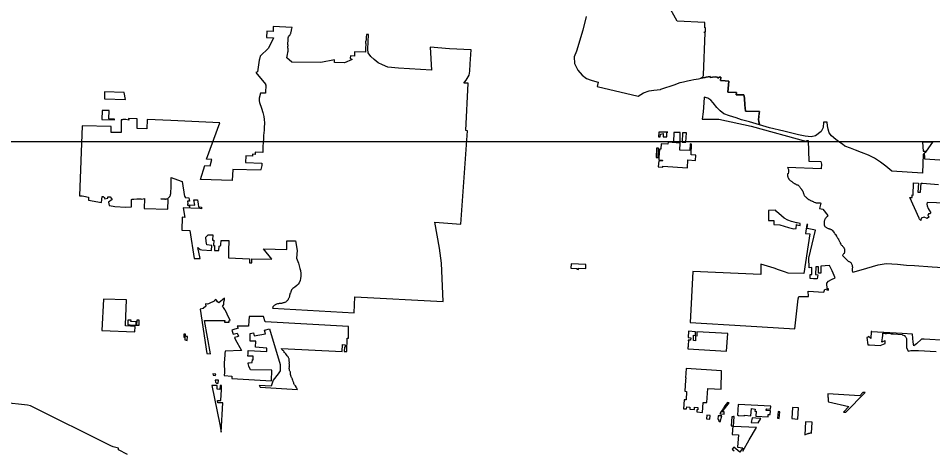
# Model space of a CAD drawing. Extents: x 1597222 to 1925846, y 496284 to 911751.
# Drawn here: x 1804633 to 1855559, y 748344 to 772373 of the extents above; entities that cross this region are included whole.
import ezdxf

# ---------------------------------------------------------------- set-up
doc = ezdxf.new("R2010")
doc.units = 0
doc.layers.add('GM_X_Corporation', color=7, linetype='Continuous')
doc.layers.add('SC_Scratch1', color=7, linetype='Continuous')

msp = doc.modelspace()

# ---------------------------------------------------------------- linework, layer by layer
at = {"layer": 'GM_X_Corporation'}
for points in [[(1855950, 764468), (1855116, 764517), (1855128, 764670), (1855109, 764831), (1855064, 764819), (1855027, 764808), (1854984, 763744), (1853283, 763849), (1852954, 764140), (1852655, 764362), (1852323, 764575), (1851989, 764747), (1851600, 764903), (1851255, 765029), (1850974, 765133), (1850666, 765248), (1850536, 765353), (1850387, 765458), (1850167, 765616), (1849927, 765827), (1849793, 765986), (1849729, 766194), (1849700, 766387), (1849681, 766579), (1849482, 766589), (1849465, 766284), (1849353, 766066), (1849032, 765831), (1848786, 765774), (1848455, 765804), (1848081, 765882), (1847267, 766092), (1846475, 766277), (1845920, 766435), (1845913, 766459), (1845907, 766486), (1845902, 766512), (1845892, 766537), (1845885, 766563), (1845880, 766589), (1845872, 766614), (1845870, 766642), (1845866, 766667), (1845863, 766695), (1845863, 766746), (1845861, 766773), (1845863, 766799), (1845868, 766825), (1845868, 766878), (1845871, 766905), (1845878, 766931), (1845887, 766956), (1845883, 766982), (1845887, 767008), (1845892, 767035), (1845897, 767061), (1845901, 767086), (1845902, 767112), (1845906, 767138), (1845919, 767173), (1845133, 767192), (1845129, 767211), (1845115, 767371), (1845101, 767548), (1845073, 767906), (1845053, 768030), (1845031, 768101), (1844619, 768115), (1844624, 768242), (1844154, 768262), (1844199, 768870), (1844000, 768888), (1843746, 768916), (1843763, 769089), (1843640, 769096), (1843639, 769063), (1843576, 769064), (1843577, 769098), (1843449, 769104), (1843299, 769092), (1843165, 769066), (1843168, 769133), (1842946, 769091), (1842878, 769072), (1842877, 769080), (1842672, 769033), (1842669, 769064), (1842701, 769076), (1842729, 769098), (1842750, 769117), (1842777, 769150), (1842792, 769183), (1842799, 769223), (1842895, 771561), (1842845, 771563), (1842848, 771613), (1842898, 771611), (1842909, 771835), (1842859, 771838), (1842875, 772138), (1841326, 772218), (1840796, 773182)], [(1836265, 772469), (1836073, 771716), (1835714, 770548), (1835596, 770220), (1835616, 769850), (1835804, 769475), (1836036, 769211), (1836282, 769026), (1836540, 768927), (1836720, 768876), (1836928, 768819), (1836866, 768573), (1839160, 768034), (1839449, 768218), (1839773, 768339), (1840029, 768377), (1840398, 768414), (1840415, 768417), (1840690, 768517), (1840933, 768594), (1841158, 768672), (1841502, 768788), (1841682, 768841), (1841903, 768890), (1842084, 768921), (1842258, 768958), (1842521, 769004), (1842672, 769033), (1842877, 769080), (1842878, 769072), (1842946, 769091), (1843168, 769133), (1843165, 769066), (1843299, 769092), (1843449, 769104), (1843577, 769098), (1843576, 769064), (1843639, 769063), (1843640, 769096), (1843763, 769089), (1843746, 768916), (1844000, 768888), (1844199, 768870), (1844154, 768262), (1844624, 768242), (1844619, 768115), (1845031, 768101), (1845053, 768030), (1845073, 767906), (1845101, 767548), (1845115, 767371), (1845129, 767211), (1845133, 767192), (1845919, 767173), (1845906, 767138), (1845902, 767112), (1845901, 767086), (1845897, 767061), (1845892, 767035), (1845887, 767008), (1845883, 766982), (1845887, 766956), (1845878, 766931), (1845871, 766905), (1845868, 766878), (1845868, 766825), (1845863, 766799), (1845861, 766773), (1845863, 766746), (1845863, 766695), (1845866, 766667), (1845870, 766642), (1845872, 766614), (1845880, 766589), (1845885, 766563), (1845892, 766537), (1845902, 766512), (1845907, 766486), (1845913, 766459), (1845920, 766435), (1845355, 766612), (1844916, 766722), (1844614, 766823), (1844238, 766948), (1843917, 767058), (1843717, 767218), (1843542, 767405), (1843341, 767663), (1843196, 767812), (1843037, 767931), (1842824, 767987), (1842807, 767664), (1842774, 767167), (1842727, 766758), (1843183, 766749), (1843641, 766763), (1845456, 766355), (1848555, 765514), (1848553, 765563), (1848626, 765563), (1848660, 764415), (1849322, 764391), (1849365, 764255), (1849354, 763988), (1847466, 764064), (1847497, 764026), (1847531, 763953), (1847536, 763891), (1847530, 763827), (1847515, 763706), (1847480, 763708), (1847471, 763640), (1847478, 763585), (1847485, 763554), (1847495, 763523), (1847505, 763496), (1847547, 763414), (1847567, 763386), (1847622, 763338), (1847649, 763324), (1847680, 763304), (1847708, 763283), (1847739, 763256), (1847766, 763235), (1847797, 763215), (1847824, 763194), (1847852, 763177), (1847879, 763163), (1847907, 763146), (1847934, 763132), (1847961, 763115), (1847989, 763101), (1848016, 763098), (1848044, 763091), (1848071, 763077), (1848099, 763050), (1848140, 762995), (1848157, 762968), (1848177, 762940), (1848201, 762909), (1848226, 762882), (1848243, 762854), (1848256, 762827), (1848280, 762800), (1848304, 762769), (1848328, 762731), (1848342, 762704), (1848346, 762676), (1848352, 762649), (1848359, 762621), (1848373, 762594), (1848376, 762566), (1848390, 762539), (1848400, 762512), (1848418, 762484), (1848445, 762460), (1848476, 762433), (1848503, 762402), (1848531, 762378), (1848558, 762357), (1848586, 762340), (1848613, 762320), (1848668, 762285), (1848695, 762265), (1848726, 762248), (1848757, 762227), (1848812, 762206), (1848839, 762193), (1848870, 762179), (1848898, 762165), (1848925, 762155), (1848952, 762138), (1849007, 762117), (1849038, 762110), (1849066, 762103), (1849093, 762100), (1849124, 762100), (1849182, 762100), (1849210, 762103), (1849240, 762103), (1849268, 762097), (1849295, 762086), (1849320, 762073), (1849258, 761785), (1849435, 761737), (1849725, 761384), (1849690, 761336), (1849663, 761316), (1849642, 761288), (1849608, 761268), (1849580, 761213), (1849560, 761186), (1849553, 761158), (1849532, 761131), (1849525, 761103), (1849519, 761069), (1849512, 761042), (1849512, 760987), (1849512, 760932), (1849519, 760904), (1849519, 760877), (1849532, 760822), (1849560, 760767), (1849587, 760754), (1849615, 760733), (1849642, 760719), (1849669, 760699), (1849697, 760692), (1849745, 760671), (1849772, 760657), (1849800, 760651), (1849827, 760644), (1849861, 760630), (1849889, 760616), (1849916, 760609), (1849944, 760596), (1849964, 760568), (1849992, 760548), (1850005, 760520), (1850026, 760486), (1850067, 760431), (1850095, 760404), (1850108, 760376), (1850115, 760349), (1850143, 760328), (1850204, 760246), (1850218, 760219), (1850239, 760191), (1850245, 760164), (1850259, 760136), (1850280, 760109), (1850307, 760081), (1850314, 760054), (1850355, 759972), (1850376, 759944), (1850389, 759917), (1850396, 759882), (1850403, 759855), (1850438, 759786), (1850465, 759759), (1850486, 759732), (1850513, 759711), (1850534, 759684), (1850561, 759663), (1850602, 759608), (1850616, 759581), (1850636, 759553), (1850650, 759526), (1850643, 759498), (1850643, 759361), (1850623, 759279), (1850595, 759252), (1850575, 759224), (1850561, 759197), (1850538, 759163), (1850859, 758841), (1850885, 758829), (1850911, 758821), (1850937, 758805), (1850965, 758787), (1850991, 758762), (1851011, 758736), (1851032, 758705), (1851058, 758653), (1851076, 758628), (1851073, 758602), (1851081, 758576), (1851081, 758550), (1851083, 758525), (1851083, 758499), (1851086, 758473), (1851076, 758445), (1851073, 758419), (1851076, 758393), (1851076, 758368), (1851081, 758316), (1851096, 758264), (1851113, 758239), (1851576, 758365), (1852519, 758644), (1852964, 758708), (1853593, 758670), (1854092, 758629), (1854539, 758598), (1855533, 758521), (1856721, 758457)], [(1858395, 762004), (1855242, 762117), (1855229, 762023), (1855252, 761920), (1855302, 761779), (1855364, 761688), (1855446, 761545), (1855405, 761476), (1855325, 761476), (1855295, 761392), (1855360, 761316), (1855249, 761214), (1855088, 761294), (1854911, 761242), (1854902, 761103), (1854783, 761217), (1854806, 761231), (1854280, 762385), (1854412, 762383), (1854413, 762515), (1854407, 762537), (1854467, 762514), (1854498, 763210), (1854763, 763195), (1854735, 762691), (1854885, 762683), (1854913, 763186), (1854982, 763181), (1855875, 763114)], [(1856321, 754431), (1855082, 754503), (1854936, 754505), (1854651, 754237), (1854503, 754137), (1854469, 754330), (1854427, 754783), (1853866, 754819), (1852158, 754915), (1852160, 754929), (1852133, 754930), (1852108, 754545), (1851986, 754648), (1851967, 754627), (1851942, 754610), (1851909, 754596), (1851884, 754592), (1851946, 754187), (1852044, 754181), (1852632, 754149), (1852903, 754266), (1852912, 754411), (1852895, 754413), (1852722, 754343), (1852772, 754709), (1852779, 754839), (1852917, 754831), (1852916, 754822), (1852993, 754818), (1852994, 754827), (1853232, 754811), (1853232, 754801), (1853350, 754795), (1853864, 754760), (1853863, 754749), (1853999, 754696), (1854008, 754676), (1854050, 754635), (1854070, 754606), (1854101, 754536), (1854106, 754408), (1854107, 754185), (1854108, 754041), (1854200, 753825), (1854336, 753879), (1854772, 753868), (1855753, 753806)], [(1810722, 748085), (1810221, 748346), (1810220, 748433), (1809917, 748503), (1809792, 748562), (1805306, 750790), (1805153, 750816), (1803782, 750969)], [(1844982, 748267), (1845337, 748901), (1845748, 749572), (1844470, 749628), (1844498, 750185), (1844457, 750187), (1844456, 750177), (1844367, 750183), (1844332, 749675), (1844433, 749673), (1844392, 749188), (1844742, 749167), (1844684, 748481), (1844983, 748456), (1844812, 748210), (1844485, 748482), (1844399, 748378), (1844507, 748288)]]:
    msp.add_lwpolyline(points, dxfattribs=at)
for points in [[(1827644, 769490), (1825802, 769601), (1825220, 769652), (1824921, 769778), (1824667, 769893), (1824444, 770085), (1824259, 770250), (1824115, 770445), (1824097, 770653), (1824134, 771461), (1824020, 771463), (1824012, 771314), (1824004, 771157), (1823985, 771119), (1823963, 771063), (1823967, 770998), (1823992, 770950), (1823977, 770688), (1823965, 770484), (1823356, 770506), (1823348, 770266), (1823127, 770274), (1823124, 770149), (1823230, 770076), (1822809, 769891), (1822239, 769903), (1822242, 770060), (1821484, 769901), (1819863, 769935), (1819591, 770164), (1819594, 770212), (1819600, 770240), (1819609, 770267), (1819628, 770351), (1819631, 770379), (1819643, 770440), (1819650, 770468), (1819653, 770496), (1819659, 770524), (1819659, 770552), (1819656, 770583), (1819656, 770666), (1819650, 770728), (1819647, 770756), (1819647, 770786), (1819650, 770814), (1819656, 770842), (1819656, 770870), (1819650, 770898), (1819650, 770984), (1819650, 771015), (1819653, 771043), (1819656, 771074), (1819662, 771108), (1819662, 771166), (1819659, 771194), (1819665, 771250), (1819665, 771278), (1819684, 771333), (1819714, 771389), (1819742, 771417), (1819767, 771445), (1819779, 771472), (1819795, 771500), (1819807, 771528), (1819820, 771584), (1819829, 771611), (1819838, 771645), (1819844, 771673), (1819850, 771729), (1819857, 771757), (1819863, 771794), (1819885, 771859), (1818834, 771906), (1818829, 771638), (1818467, 771654), (1818460, 771305), (1818845, 771288), (1818565, 770709), (1818102, 770270), (1818065, 770105), (1818040, 770031), (1817953, 769391), (1817862, 769359), (1818406, 768703), (1818396, 768695), (1818373, 768685), (1818411, 768681), (1818407, 768198), (1818124, 768198), (1818056, 767922), (1818053, 767779), (1818074, 767676), (1818180, 767367), (1818251, 767133), (1818305, 766910), (1818332, 766734), (1818343, 766558), (1818335, 766269), (1818328, 766137), (1818297, 765848), (1818280, 765638), (1818270, 765475), (1818260, 765220), (1818258, 764901), (1817832, 764921), (1817826, 764791), (1817676, 764798), (1817672, 764698), (1817302, 764716), (1817285, 764346), (1818189, 764304), (1818189, 764182), (1818155, 764021), (1818138, 763950), (1818130, 763912), (1816580, 763951), (1816553, 763337), (1814774, 763400), (1815027, 764176), (1815311, 764158), (1815412, 764509), (1815124, 764526), (1815864, 766555), (1813131, 766674), (1811812, 766729), (1811796, 766216), (1811252, 766235), (1811245, 766768), (1810767, 766788), (1810783, 766695), (1810629, 766731), (1810459, 766734), (1810457, 766724), (1810356, 766725), (1810359, 766356), (1810358, 766008), (1809808, 766020), (1809808, 766345), (1808185, 766383), (1808045, 762485), (1808195, 762479), (1808275, 762459), (1808546, 762402), (1808548, 762250), (1809272, 762106), (1809298, 762449), (1809355, 762441), (1809405, 762419), (1809431, 762391), (1809443, 762364), (1809447, 762323), (1809626, 762351), (1809624, 762423), (1809754, 762422), (1809856, 762286), (1809663, 762131), (1809689, 761942), (1809909, 761903), (1810009, 761892), (1810629, 761862), (1810931, 761869), (1810942, 762284), (1810976, 762290), (1811074, 762298), (1811239, 762322), (1811286, 762320), (1811393, 762324), (1811462, 762312), (1811518, 762292), (1811655, 762328), (1811639, 761776), (1812969, 761741), (1812988, 762288), (1812831, 762297), (1812765, 762300), (1812678, 762305), (1812570, 762310), (1812577, 762312), (1812587, 762314), (1812598, 762314), (1812612, 762314), (1812803, 762305), (1812823, 762305), (1812879, 762313), (1812915, 762325), (1812956, 762343), (1812983, 762362), (1813016, 762387), (1813043, 762416), (1813064, 762442), (1813096, 762498), (1813105, 762523), (1813114, 762551), (1813132, 762620), (1813135, 762709), (1813138, 762923), (1813152, 763497), (1813695, 763309), (1813751, 763290), (1813882, 762443), (1813929, 762440), (1813930, 762390), (1814128, 762379), (1814159, 762182), (1814050, 762187), (1814072, 762041), (1814063, 762041), (1814063, 761994), (1814050, 761993), (1814049, 761973), (1814143, 761968), (1814141, 761868), (1814190, 761864), (1814194, 761986), (1814461, 761971), (1814414, 762262), (1814611, 762254), (1814648, 762026), (1814674, 761870), (1814703, 761869), (1814838, 761852), (1814834, 761764), (1814747, 761770), (1814240, 761799), (1813809, 761823), (1813899, 761281), (1813752, 761287), (1813737, 760570), (1814182, 760551), (1814422, 758999), (1814760, 758997), (1814628, 759613), (1814754, 759504), (1814855, 759472), (1815402, 759447), (1815409, 759720), (1815130, 759752), (1815096, 759938), (1815073, 760175), (1815200, 760311), (1815464, 760306), (1815454, 760019), (1815517, 760018), (1815505, 759712), (1815562, 759710), (1815562, 759440), (1815805, 759434), (1815815, 759675), (1815875, 759690), (1815905, 759726), (1815915, 759771), (1815924, 760001), (1816357, 759991), (1816345, 759421), (1816337, 759023), (1817510, 758970), (1817510, 758751), (1817645, 758748), (1817646, 758969), (1818746, 758949), (1818281, 759525), (1819580, 759501), (1819589, 759981), (1820065, 759973), (1820161, 759439), (1820130, 759008), (1820232, 758737), (1820298, 758511), (1820311, 758433), (1820357, 758322), (1820367, 758155), (1820377, 758006), (1820350, 757879), (1820330, 757777), (1820268, 757644), (1820228, 757573), (1820146, 757493), (1820030, 757400), (1819921, 757328), (1819849, 757251), (1819809, 757140), (1819802, 757071), (1819764, 757036), (1819752, 757009), (1819747, 756982), (1819742, 756929), (1819740, 756900), (1819735, 756873), (1819725, 756846), (1819713, 756820), (1819694, 756793), (1819679, 756764), (1819667, 756737), (1819657, 756711), (1819640, 756684), (1819623, 756657), (1819596, 756631), (1819572, 756604), (1819546, 756587), (1819509, 756568), (1819483, 756551), (1819456, 756541), (1819419, 756529), (1819393, 756517), (1819356, 756507), (1819330, 756500), (1819296, 756495), (1819267, 756492), (1819240, 756490), (1819211, 756487), (1819184, 756485), (1819158, 756483), (1819121, 756478), (1819092, 756470), (1819065, 756461), (1819010, 756446), (1818976, 756432), (1818942, 756410), (1818915, 756393), (1818888, 756371), (1818862, 756352), (1818835, 756323), (1818816, 756296), (1818803, 756267), (1818787, 756232), (1823341, 755973), (1823382, 756864), (1828301, 756605), (1828206, 758728), (1828100, 759569), (1827823, 761026), (1829279, 760912), (1829652, 766108), (1829552, 766116), (1829696, 768760), (1829437, 768760), (1829576, 768933), (1829745, 769199), (1829776, 769420), (1829793, 769827), (1829847, 770612), (1828649, 770673), (1827569, 770758)], [(1809425, 767881), (1810604, 767857), (1810529, 768232), (1809425, 768268)], [(1809289, 766732), (1809985, 766716), (1809987, 766758), (1809683, 766765), (1809694, 767235), (1809300, 767244)], [(1840384, 765768), (1840401, 765915), (1840550, 765953), (1840547, 765762), (1840748, 765761), (1840757, 766004), (1840805, 766023), (1840300, 766036), (1840284, 765771)], [(1841129, 765469), (1841489, 765445), (1841500, 766005), (1841140, 766014)], [(1841611, 765479), (1841817, 765466), (1841849, 765996), (1841625, 766002)], [(1840273, 764104), (1840525, 764087), (1840531, 764137), (1841899, 764045), (1841912, 764487), (1842353, 764460), (1842368, 764753), (1842098, 764766), (1842119, 765370), (1842045, 765374), (1842037, 765007), (1841481, 765031), (1841489, 765422), (1840819, 765465), (1840812, 765355), (1840438, 765373), (1840417, 765105), (1840414, 765080), (1840340, 765083), (1840311, 764610), (1840302, 764487), (1840501, 764472), (1840497, 764422), (1840298, 764437)], [(1855160, 764978), (1855161, 764978), (1855103, 764874), (1855160, 764913), (1855171, 764920), (1855207, 764972), (1855557, 765478), (1854997, 765478), (1855024, 764978)], [(1840149, 764621), (1840261, 764613), (1840296, 765137), (1840178, 765142)], [(1846420, 761663), (1846420, 761117), (1846715, 761106), (1846711, 760890), (1847048, 760867), (1847525, 760727), (1847828, 760641), (1847953, 760667), (1847966, 760880), (1847998, 760873), (1848170, 760838), (1848172, 760940), (1848019, 760971), (1847972, 760981), (1847847, 761009), (1847697, 761052), (1847485, 761137), (1847284, 761241), (1847136, 761363), (1846868, 761607), (1846799, 761686)], [(1848454, 756877), (1848633, 756872), (1848624, 757174), (1849498, 757120), (1849547, 757280), (1849747, 757230), (1849755, 757306), (1849678, 757311), (1849662, 757619), (1849762, 757727), (1849918, 757821), (1850133, 757919), (1849967, 758308), (1849819, 758608), (1849331, 758567), (1849320, 758183), (1849198, 758183), (1849190, 758536), (1849056, 758523), (1849034, 758099), (1849156, 758085), (1849117, 757853), (1848916, 757855), (1848731, 757872), (1848736, 758097), (1848826, 758108), (1848832, 758490), (1848685, 758472), (1848657, 759007), (1849040, 760570), (1848572, 760664), (1848591, 760853), (1848597, 760888), (1848543, 760890), (1848474, 760387), (1848713, 760373), (1848380, 758165), (1847516, 758179), (1847512, 758180), (1847296, 758256), (1846965, 758371), (1846732, 758450), (1846179, 758622), (1845992, 758681), (1845990, 758586), (1845978, 758109), (1842198, 758268), (1842056, 755429), (1845150, 755235), (1847877, 755084), (1848070, 756750), (1848095, 756886)], [(1835414, 758454), (1835742, 758441), (1835740, 758391), (1835830, 758387), (1835833, 758447), (1836232, 758431), (1836241, 758655), (1835429, 758689)], [(1816229, 755985), (1816155, 756120), (1816137, 756153), (1816070, 756268), (1816006, 756329), (1816086, 756440), (1816075, 756589), (1816125, 756693), (1816118, 756793), (1815798, 756532), (1815732, 756586), (1815668, 756669), (1815627, 756709), (1815604, 756690), (1815562, 756650), (1815582, 756628), (1815234, 756477), (1815172, 756459), (1815052, 756473), (1815075, 756335), (1814933, 756204), (1814761, 756173), (1815125, 753710), (1815333, 753688), (1815005, 755547), (1816128, 755547), (1816123, 755447), (1816205, 755447), (1816386, 755447), (1816362, 755515), (1816424, 755540), (1816273, 755901)], [(1810612, 755292), (1810658, 756694), (1809373, 756736), (1809288, 754986), (1811129, 754910), (1811144, 755214), (1810610, 755242)], [(1820146, 751766), (1820116, 751815), (1820105, 751843), (1820063, 751899), (1820038, 751931), (1820010, 751959), (1819996, 751987), (1819985, 752016), (1819971, 752044), (1819971, 752072), (1819964, 752100), (1819947, 752146), (1819918, 752217), (1819911, 752245), (1819901, 752273), (1819887, 752308), (1819866, 752344), (1819848, 752375), (1819834, 752407), (1819827, 752435), (1819816, 752463), (1819809, 752495), (1819799, 752523), (1819799, 752551), (1819795, 752580), (1819792, 752608), (1819792, 752636), (1819785, 752664), (1819771, 752692), (1819760, 752721), (1819746, 752752), (1819742, 752781), (1819732, 752816), (1819725, 752872), (1819725, 752900), (1819728, 752929), (1819725, 752957), (1819728, 752985), (1819728, 753017), (1819728, 753048), (1819732, 753080), (1819732, 753108), (1819725, 753140), (1819725, 753168), (1819728, 753200), (1819728, 753228), (1819725, 753260), (1819725, 753345), (1819721, 753373), (1819714, 753401), (1819704, 753429), (1819690, 753457), (1819675, 753489), (1819654, 753517), (1819598, 753574), (1819528, 753686), (1819471, 753743), (1819443, 753764), (1819432, 753792), (1819418, 753824), (1819394, 753852), (1819365, 753873), (1819337, 753898), (1819309, 753926), (1819295, 753954), (1819290, 753989), (1822676, 753818), (1822696, 754195), (1822837, 754188), (1822830, 754058), (1822798, 754060), (1822785, 753813), (1822939, 753805), (1822951, 754556), (1823017, 754562), (1823024, 755202), (1818387, 755471), (1818287, 755757), (1817619, 755760), (1817496, 755760), (1817477, 755529), (1817450, 755227), (1816850, 755229), (1816831, 755229), (1816887, 755122), (1816576, 755028), (1816532, 754999), (1816603, 754785), (1816825, 754835), (1816889, 754676), (1816826, 754636), (1816676, 754593), (1816713, 754504), (1817066, 753869), (1816155, 753841), (1816127, 753702), (1816127, 753603), (1816106, 753178), (1816113, 752649), (1816105, 752471), (1816527, 752441), (1816522, 752302), (1818729, 752189), (1818746, 752769), (1817564, 752801), (1817474, 752999), (1817439, 753141), (1817431, 753175), (1817499, 753189), (1817664, 753196), (1817671, 753360), (1817709, 753359), (1817714, 753553), (1817425, 753561), (1817430, 753702), (1817441, 753877), (1818479, 753812), (1818476, 754004), (1817844, 754054), (1817854, 754386), (1817542, 754395), (1817554, 754820), (1817723, 754846), (1817778, 754678), (1818397, 754803), (1818346, 754994), (1818628, 755073), (1819209, 753097), (1819220, 752742), (1819109, 752575), (1818829, 752223), (1818718, 751891), (1818056, 751920), (1818066, 751898), (1818099, 751822), (1820190, 751695)], [(1810728, 755301), (1810857, 755297), (1810856, 755285), (1811191, 755275), (1811195, 755462), (1810908, 755482), (1810911, 755558), (1810741, 755559)], [(1811226, 755561), (1811222, 755283), (1811362, 755280), (1811366, 755559)], [(1813846, 754609), (1813914, 754608), (1813912, 754471), (1814045, 754434), (1814053, 754644), (1813942, 754646), (1813944, 754786), (1813847, 754788)], [(1841918, 753971), (1844078, 753835), (1844153, 754821), (1842427, 754913), (1842416, 754706), (1842413, 754657), (1842356, 754660), (1842342, 754417), (1842228, 754424), (1842245, 754715), (1842341, 754710), (1842352, 754917), (1841956, 754938), (1841932, 754593), (1842079, 754584), (1842070, 754445), (1841948, 754453), (1841945, 754403), (1841954, 754399), (1841947, 754188), (1841941, 754175), (1841935, 754073), (1841925, 754073)], [(1841678, 750630), (1841851, 750618), (1841858, 750733), (1842038, 750721), (1842030, 750601), (1842289, 750584), (1842297, 750705), (1842486, 750692), (1842478, 750564), (1842429, 750567), (1842420, 750447), (1842736, 750420), (1842772, 750982), (1842987, 750968), (1843036, 751755), (1843775, 751708), (1843800, 752746), (1841828, 752860), (1841796, 752350), (1841806, 752350), (1841797, 752210), (1841787, 752210), (1841749, 751601), (1841852, 751594), (1841821, 751114), (1841709, 751122)], [(1815466, 752566), (1815477, 752498), (1815478, 752490), (1815609, 752484), (1815614, 752498), (1815636, 752559)], [(1815597, 752221), (1815616, 752105), (1815664, 752051), (1815768, 752046), (1815776, 752213)], [(1815938, 749313), (1816016, 750955), (1815906, 750958), (1815742, 750964), (1815723, 751085), (1815913, 751081), (1815947, 751700), (1815959, 751917), (1815874, 751921), (1815861, 751703), (1815700, 751709), (1815710, 751929), (1815407, 751926), (1815849, 749748)], [(1849718, 751453), (1849718, 751327), (1849725, 751300), (1849722, 751274), (1849728, 751244), (1849728, 751218), (1849732, 751191), (1849732, 751161), (1849738, 751135), (1849741, 751108), (1849741, 751082), (1849745, 751055), (1849763, 751013), (1850889, 750754), (1850587, 750443), (1850724, 750443), (1851794, 751528), (1851667, 751535), (1851494, 751348)], [(1843707, 750335), (1843945, 750321), (1843952, 750446), (1843842, 750452), (1844217, 750961), (1844133, 750965), (1843989, 750783), (1843908, 750663), (1843844, 750562), (1843786, 750466), (1843728, 750372)], [(1844696, 750269), (1844726, 750267), (1844725, 750257), (1845079, 750233), (1845082, 750263), (1845439, 750240), (1845473, 750634), (1845668, 750607), (1845660, 750495), (1845723, 750491), (1845704, 750220), (1846386, 750173), (1846395, 750304), (1846500, 750299), (1846518, 750511), (1846280, 750527), (1846285, 750570), (1846316, 750626), (1846527, 750611), (1846540, 750763), (1844728, 750860)], [(1847720, 750077), (1848053, 750053), (1848086, 750680), (1847754, 750698)], [(1842966, 750065), (1843153, 750053), (1843166, 750258), (1842980, 750271)], [(1843586, 750050), (1843636, 750047), (1843631, 749967), (1843724, 749892), (1843816, 750223), (1843611, 750234)], [(1846913, 750095), (1847013, 750088), (1847045, 750461), (1846946, 750468)], [(1845455, 749855), (1845831, 749832), (1845978, 750074), (1845713, 750095), (1845713, 750100), (1845496, 750118)], [(1848440, 749174), (1848613, 749241), (1848640, 749254), (1848666, 749263), (1848692, 749268), (1848722, 749273), (1848751, 749277), (1848778, 749276), (1848805, 749272), (1848837, 749870), (1848467, 749891)]]:
    msp.add_lwpolyline(points, close=True, dxfattribs=at)
at = {"layer": 'SC_Scratch1'}
msp.add_lwpolyline([(1729596, 899996), (1925846, 899996), (1925846, 765496), (1729596, 765496)], close=True, dxfattribs=at)

doc.saveas('drawing.dxf')
